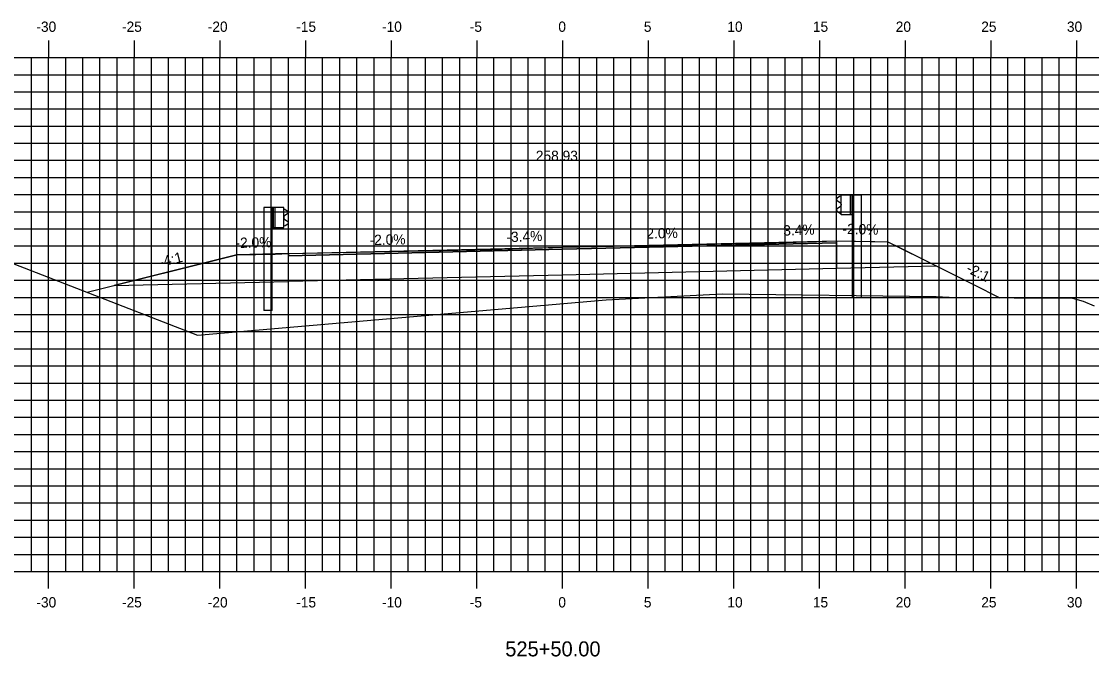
# Model space of a CAD drawing. Extents: x 1170543 to 1177585, y 609599 to 610623.
# Drawn here: x 1175695.3 to 1175757.8, y 610312.8 to 610349.9 of the extents above; entities that cross this region are included whole.
import ezdxf

# ---------------------------------------------------------------- set-up
doc = ezdxf.new("R2010")
doc.units = 0
for name, color, linetype in [('ANNOTATION', 7, 'Continuous'), ('D_Guardrail_Beam_Lt', 7, 'Continuous'), ('D_Guardrail_Beam_Rt', 7, 'Continuous'), ('D_Roadway_Centerline', 7, 'Continuous'), ('D_Roadway_Centerline_Text', 7, 'Continuous'), ('D_Roadway_Edge_Shoulder', 7, 'Continuous'), ('D_Roadway_Edge_TW', 7, 'Continuous'), ('D_Roadway_Pavement', 7, 'Continuous'), ('D_Roadway_SubGrade', 7, 'Continuous'), ('H_V ANNOTATION', 7, 'Continuous'), ('MAJOR', 7, 'Continuous'), ('MINOR', 7, 'Continuous'), ('S_Roadway_Centerline', 7, 'Continuous')]:
    doc.layers.add(name, color=color, linetype=linetype)

msp = doc.modelspace()

# ---------------------------------------------------------------- linework, layer by layer
at = {"layer": 'D_Guardrail_Beam_Lt'}
for p, q in [((1175709.443, 610339.04), (1175709.443, 610333.04)), ((1175709.913, 610339.04), (1175709.443, 610339.04)), ((1175710.601, 610339.04), (1175709.913, 610339.04)), ((1175709.913, 610339.04), (1175709.913, 610337.874)), ((1175709.976, 610339.04), (1175709.976, 610337.874)), ((1175710.08, 610339.04), (1175710.08, 610337.874)), ((1175710.601, 610337.874), (1175710.601, 610339.04)), ((1175710.601, 610338.957), (1175710.675, 610338.943)), ((1175710.834, 610338.693), (1175710.639, 610338.557)), ((1175710.691, 610338.936), (1175710.834, 610338.836)), ((1175710.675, 610337.972), (1175710.601, 610337.957)), ((1175710.605, 610338.492), (1175710.605, 610338.422)), ((1175710.639, 610338.358), (1175710.834, 610338.222)), ((1175710.834, 610338.078), (1175710.691, 610337.978)), ((1175709.913, 610337.874), (1175710.601, 610337.874)), ((1175709.934, 610333.04), (1175709.934, 610337.874)), ((1175709.934, 610333.04), (1175709.443, 610333.04))]:
    msp.add_line(p, q, dxfattribs=at)
for centre, major_axis, start_param, end_param in [((1175710.684, 610338.492), (-0.0789, 0), 5.323254, 6.283185), ((1175710.667, 610338.902), (0.0417, 0), 0.959931, 1.376053), ((1175710.784, 610338.764), (0.0877, 0), 5.323254, 7.243116), ((1175710.684, 610338.422), (-0.0789, 0), 6.283185, 7.243116), ((1175710.667, 610338.012), (0.0417, 0), 4.907132, 5.323254), ((1175710.784, 610338.15), (0.0877, 0), 5.323254, 7.243116)]:
    msp.add_ellipse(centre, major_axis=major_axis, ratio=0.995501, start_param=start_param, end_param=end_param, dxfattribs=at)
at = {"layer": 'D_Guardrail_Beam_Rt'}
for p, q in [((1175743.143, 610339.793), (1175743.83, 610339.793)), ((1175743.143, 610338.627), (1175743.143, 610339.793)), ((1175743.663, 610339.793), (1175743.663, 610338.627)), ((1175743.768, 610339.793), (1175743.768, 610338.627)), ((1175743.83, 610339.793), (1175744.301, 610339.793)), ((1175743.83, 610339.793), (1175743.83, 610338.627)), ((1175744.301, 610339.793), (1175744.301, 610333.793)), ((1175743.053, 610339.689), (1175742.909, 610339.589)), ((1175742.909, 610339.446), (1175743.105, 610339.31)), ((1175743.143, 610339.71), (1175743.068, 610339.696)), ((1175743.138, 610339.245), (1175743.138, 610339.175)), ((1175743.105, 610339.111), (1175742.909, 610338.974)), ((1175742.909, 610338.831), (1175743.053, 610338.731)), ((1175743.068, 610338.725), (1175743.143, 610338.71)), ((1175743.83, 610338.627), (1175743.143, 610338.627)), ((1175743.809, 610333.793), (1175743.809, 610338.627)), ((1175743.809, 610333.793), (1175744.301, 610333.793))]:
    msp.add_line(p, q, dxfattribs=at)
for centre, major_axis, start_param, end_param in [((1175742.959, 610339.517), (-0.0877, 0), 5.323254, 7.243116), ((1175743.076, 610339.655), (-0.0417, 0), 4.907132, 5.323254), ((1175743.059, 610339.245), (0.0789, 0), 0, 0.959931), ((1175743.059, 610339.175), (0.0789, 0), 5.323254, 6.283185), ((1175742.959, 610338.903), (-0.0877, 0), 5.323254, 7.243116), ((1175743.076, 610338.765), (-0.0417, 0), 0.959931, 1.376053)]:
    msp.add_ellipse(centre, major_axis=major_axis, ratio=0.995501, start_param=start_param, end_param=end_param, dxfattribs=at)
at = {"layer": 'D_Roadway_Centerline'}
msp.add_lwpolyline([(1175699.132, 610334.099), (1175707.872, 610336.284), (1175710.101, 610336.329), (1175710.872, 610336.355), (1175722.76, 610336.593), (1175726.872, 610336.731), (1175738.76, 610336.969), (1175742.872, 610337.108), (1175745.101, 610337.063), (1175745.872, 610337.048), (1175746.577, 610336.695), (1175748.727, 610335.62), (1175750.87, 610334.549), (1175752.413, 610333.777)], dxfattribs=at)
at = {"layer": 'D_Roadway_Edge_Shoulder'}
for points in [[(1175742.872, 610337.108), (1175742.872, 610336.983)], [(1175710.872, 610336.355), (1175710.872, 610336.23)]]:
    msp.add_lwpolyline(points, dxfattribs=at)
at = {"layer": 'D_Roadway_Edge_TW'}
msp.add_lwpolyline([(1175710.872, 610336.23), (1175710.872, 610336.355), (1175726.872, 610336.731), (1175742.872, 610337.108), (1175742.872, 610336.983), (1175726.872, 610336.606)], close=True, dxfattribs=at)
at = {"layer": 'D_Roadway_Pavement'}
msp.add_lwpolyline([(1175710.872, 610336.23), (1175710.872, 610336.23), (1175726.872, 610336.606), (1175742.872, 610336.983), (1175742.872, 610336.983), (1175726.872, 610336.606)], close=True, dxfattribs=at)
for points in [[(1175742.872, 610336.983), (1175742.872, 610336.983)], [(1175742.872, 610336.983), (1175742.872, 610336.983)], [(1175710.872, 610336.23), (1175710.872, 610336.23)], [(1175710.872, 610336.23), (1175710.872, 610336.23)]]:
    msp.add_lwpolyline(points, dxfattribs=at)
at = {"layer": 'D_Roadway_SubGrade'}
for points in [[(1175710.872, 610334.73), (1175710.872, 610336.23), (1175726.872, 610336.606), (1175742.872, 610336.983), (1175742.872, 610335.483), (1175726.872, 610335.106)], [(1175742.872, 610337.108), (1175745.872, 610337.048), (1175748.727, 610335.62), (1175742.872, 610335.483)], [(1175710.872, 610336.355), (1175707.872, 610336.284), (1175700.695, 610334.49), (1175710.872, 610334.73)]]:
    msp.add_lwpolyline(points, close=True, dxfattribs=at)
at = {"layer": 'MAJOR'}
for p, q in [((1175696.872, 610348.803), (1175696.872, 610347.801)), ((1175701.872, 610348.803), (1175701.872, 610347.801)), ((1175706.872, 610348.803), (1175706.872, 610347.801)), ((1175711.872, 610348.803), (1175711.872, 610347.801)), ((1175716.872, 610348.803), (1175716.872, 610347.801)), ((1175721.872, 610348.803), (1175721.872, 610347.801)), ((1175726.872, 610348.803), (1175726.872, 610347.801)), ((1175731.872, 610348.803), (1175731.872, 610347.801)), ((1175736.872, 610348.803), (1175736.872, 610347.801)), ((1175741.872, 610348.803), (1175741.872, 610347.801)), ((1175746.872, 610348.803), (1175746.872, 610347.801)), ((1175751.872, 610348.803), (1175751.872, 610347.801)), ((1175756.872, 610348.803), (1175756.872, 610347.801)), ((1175656.872, 610347.801), (1175796.872, 610347.801)), ((1175656.872, 610347.801), (1175796.872, 610347.801)), ((1175696.872, 610317.801), (1175696.872, 610347.801)), ((1175701.872, 610317.801), (1175701.872, 610347.801)), ((1175706.872, 610317.801), (1175706.872, 610347.801)), ((1175711.872, 610317.801), (1175711.872, 610347.801)), ((1175716.872, 610317.801), (1175716.872, 610347.801)), ((1175721.872, 610317.801), (1175721.872, 610347.801)), ((1175726.872, 610317.801), (1175726.872, 610347.801)), ((1175731.872, 610317.801), (1175731.872, 610347.801)), ((1175736.872, 610317.801), (1175736.872, 610347.801)), ((1175741.872, 610317.801), (1175741.872, 610347.801)), ((1175746.872, 610317.801), (1175746.872, 610347.801)), ((1175751.872, 610317.801), (1175751.872, 610347.801)), ((1175756.872, 610317.801), (1175756.872, 610347.801)), ((1175656.872, 610342.801), (1175796.872, 610342.801)), ((1175656.872, 610337.801), (1175796.872, 610337.801)), ((1175656.872, 610332.801), (1175796.872, 610332.801)), ((1175656.872, 610327.801), (1175796.872, 610327.801)), ((1175656.872, 610322.801), (1175796.872, 610322.801)), ((1175656.872, 610317.801), (1175796.872, 610317.801)), ((1175656.872, 610317.801), (1175796.872, 610317.801)), ((1175696.872, 610316.799), (1175696.872, 610317.801)), ((1175701.872, 610316.799), (1175701.872, 610317.801)), ((1175706.872, 610316.799), (1175706.872, 610317.801)), ((1175711.872, 610316.799), (1175711.872, 610317.801)), ((1175716.872, 610316.799), (1175716.872, 610317.801)), ((1175721.872, 610316.799), (1175721.872, 610317.801)), ((1175726.872, 610316.799), (1175726.872, 610317.801)), ((1175731.872, 610316.799), (1175731.872, 610317.801)), ((1175736.872, 610316.799), (1175736.872, 610317.801)), ((1175741.872, 610316.799), (1175741.872, 610317.801)), ((1175746.872, 610316.799), (1175746.872, 610317.801)), ((1175751.872, 610316.799), (1175751.872, 610317.801)), ((1175756.872, 610316.799), (1175756.872, 610317.801))]:
    msp.add_line(p, q, dxfattribs=at)
at = {"layer": 'MINOR'}
for p, q in [((1175695.872, 610317.801), (1175695.872, 610347.801)), ((1175697.872, 610317.801), (1175697.872, 610347.801)), ((1175698.872, 610317.801), (1175698.872, 610347.801)), ((1175699.872, 610317.801), (1175699.872, 610347.801)), ((1175700.872, 610317.801), (1175700.872, 610347.801)), ((1175702.872, 610317.801), (1175702.872, 610347.801)), ((1175703.872, 610317.801), (1175703.872, 610347.801)), ((1175704.872, 610317.801), (1175704.872, 610347.801)), ((1175705.872, 610317.801), (1175705.872, 610347.801)), ((1175707.872, 610317.801), (1175707.872, 610347.801)), ((1175708.872, 610317.801), (1175708.872, 610347.801)), ((1175709.872, 610317.801), (1175709.872, 610347.801)), ((1175710.872, 610317.801), (1175710.872, 610347.801)), ((1175712.872, 610317.801), (1175712.872, 610347.801)), ((1175713.872, 610317.801), (1175713.872, 610347.801)), ((1175714.872, 610317.801), (1175714.872, 610347.801)), ((1175715.872, 610317.801), (1175715.872, 610347.801)), ((1175717.872, 610317.801), (1175717.872, 610347.801)), ((1175718.872, 610317.801), (1175718.872, 610347.801)), ((1175719.872, 610317.801), (1175719.872, 610347.801)), ((1175720.872, 610317.801), (1175720.872, 610347.801)), ((1175722.872, 610317.801), (1175722.872, 610347.801)), ((1175723.872, 610317.801), (1175723.872, 610347.801)), ((1175724.872, 610317.801), (1175724.872, 610347.801)), ((1175725.872, 610317.801), (1175725.872, 610347.801)), ((1175727.872, 610317.801), (1175727.872, 610347.801)), ((1175728.872, 610317.801), (1175728.872, 610347.801)), ((1175729.872, 610317.801), (1175729.872, 610347.801)), ((1175730.872, 610317.801), (1175730.872, 610347.801)), ((1175732.872, 610317.801), (1175732.872, 610347.801)), ((1175733.872, 610317.801), (1175733.872, 610347.801)), ((1175734.872, 610317.801), (1175734.872, 610347.801)), ((1175735.872, 610317.801), (1175735.872, 610347.801)), ((1175737.872, 610317.801), (1175737.872, 610347.801)), ((1175738.872, 610317.801), (1175738.872, 610347.801)), ((1175739.872, 610317.801), (1175739.872, 610347.801)), ((1175740.872, 610317.801), (1175740.872, 610347.801)), ((1175742.872, 610317.801), (1175742.872, 610347.801)), ((1175743.872, 610317.801), (1175743.872, 610347.801)), ((1175744.872, 610317.801), (1175744.872, 610347.801)), ((1175745.872, 610317.801), (1175745.872, 610347.801)), ((1175747.872, 610317.801), (1175747.872, 610347.801)), ((1175748.872, 610317.801), (1175748.872, 610347.801)), ((1175749.872, 610317.801), (1175749.872, 610347.801)), ((1175750.872, 610317.801), (1175750.872, 610347.801)), ((1175752.872, 610317.801), (1175752.872, 610347.801)), ((1175753.872, 610317.801), (1175753.872, 610347.801)), ((1175754.872, 610317.801), (1175754.872, 610347.801)), ((1175755.872, 610317.801), (1175755.872, 610347.801)), ((1175656.872, 610346.801), (1175796.872, 610346.801)), ((1175656.872, 610345.801), (1175796.872, 610345.801)), ((1175656.872, 610344.801), (1175796.872, 610344.801)), ((1175656.872, 610343.801), (1175796.872, 610343.801)), ((1175656.872, 610341.801), (1175796.872, 610341.801)), ((1175656.872, 610340.801), (1175796.872, 610340.801)), ((1175656.872, 610339.801), (1175796.872, 610339.801)), ((1175656.872, 610338.801), (1175796.872, 610338.801)), ((1175656.872, 610336.801), (1175796.872, 610336.801)), ((1175656.872, 610335.801), (1175796.872, 610335.801)), ((1175656.872, 610334.801), (1175796.872, 610334.801)), ((1175656.872, 610333.801), (1175796.872, 610333.801)), ((1175656.872, 610331.801), (1175796.872, 610331.801)), ((1175656.872, 610330.801), (1175796.872, 610330.801)), ((1175656.872, 610329.801), (1175796.872, 610329.801)), ((1175656.872, 610328.801), (1175796.872, 610328.801)), ((1175656.872, 610326.801), (1175796.872, 610326.801)), ((1175656.872, 610325.801), (1175796.872, 610325.801)), ((1175656.872, 610324.801), (1175796.872, 610324.801)), ((1175656.872, 610323.801), (1175796.872, 610323.801)), ((1175656.872, 610321.801), (1175796.872, 610321.801)), ((1175656.872, 610320.801), (1175796.872, 610320.801)), ((1175656.872, 610319.801), (1175796.872, 610319.801)), ((1175656.872, 610318.801), (1175796.872, 610318.801))]:
    msp.add_line(p, q, dxfattribs=at)
at = {"layer": 'S_Roadway_Centerline'}
msp.add_lwpolyline([(1175687.056, 610338.781), (1175705.572, 610331.603), (1175729.417, 610333.663), (1175736.208, 610334.009), (1175748.684, 610333.848), (1175749.81, 610333.796), (1175756.645, 610333.747), (1175757.266, 610333.586), (1175757.913, 610333.313)], dxfattribs=at)

# ---------------------------------------------------------------- texts
at = {"layer": 'ANNOTATION'}
for s, rotation, p in [('3.4%', 1.9321, (1175739.772, 610337.404)), ('-2.0%', 358.85424, (1175743.215, 610337.501)), ('-2.0%', 1.14576, (1175707.789, 610336.683)), ('-2.0%', 1.14576, (1175715.619, 610336.85)), ('-3.4%', 1.9321, (1175723.611, 610337.022)), ('2.0%', 1.14576, (1175731.779, 610337.23)), ('-4:1', 14.03624, (1175703.399, 610335.551)), ('-2:1', 333.43495, (1175750.393, 610335.305))]:
    msp.add_text(s, height=0.6, rotation=rotation, dxfattribs=at).set_placement(p)
at = {"layer": 'D_Roadway_Centerline'}
for s, p in [('C', (1175726.867, 610336.731)), ('L', (1175726.872, 610336.724))]:
    msp.add_text(s, height=0.0146, dxfattribs=at).set_placement(p)
at = {"layer": 'D_Roadway_Centerline_Text'}
msp.add_text('258.93', height=0.6, dxfattribs=at).set_placement((1175725.317, 610341.763))
msp.add_text('258.93', height=0.6, dxfattribs=at).set_placement((1175725.317, 610341.763))
at = {"layer": 'H_V ANNOTATION'}
for s, height, p in [('-30', 0.6, (1175696.16, 610349.301)), ('-25', 0.6, (1175701.157, 610349.301)), ('-20', 0.6, (1175706.165, 610349.301)), ('-15', 0.6, (1175711.329, 610349.301)), ('-10', 0.6, (1175716.337, 610349.301)), ('-5', 0.6, (1175721.462, 610349.301)), ('0', 0.6, (1175726.631, 610349.301)), ('5', 0.6, (1175731.623, 610349.301)), ('10', 0.6, (1175736.497, 610349.301)), ('15', 0.6, (1175741.489, 610349.301)), ('20', 0.6, (1175746.326, 610349.301)), ('25', 0.6, (1175751.318, 610349.301)), ('30', 0.6, (1175756.32, 610349.301)), ('-30', 0.6, (1175696.16, 610315.701)), ('-25', 0.6, (1175701.157, 610315.701)), ('-20', 0.6, (1175706.165, 610315.701)), ('-15', 0.6, (1175711.329, 610315.701)), ('-10', 0.6, (1175716.337, 610315.701)), ('-5', 0.6, (1175721.462, 610315.701)), ('0', 0.6, (1175726.631, 610315.701)), ('5', 0.6, (1175731.623, 610315.701)), ('10', 0.6, (1175736.497, 610315.701)), ('15', 0.6, (1175741.489, 610315.701)), ('20', 0.6, (1175746.326, 610315.701)), ('25', 0.6, (1175751.318, 610315.701)), ('30', 0.6, (1175756.32, 610315.701)), ('525+50.00', 0.875, (1175723.532, 610312.844))]:
    msp.add_text(s, height=height, dxfattribs=at).set_placement(p)

doc.saveas('drawing.dxf')
